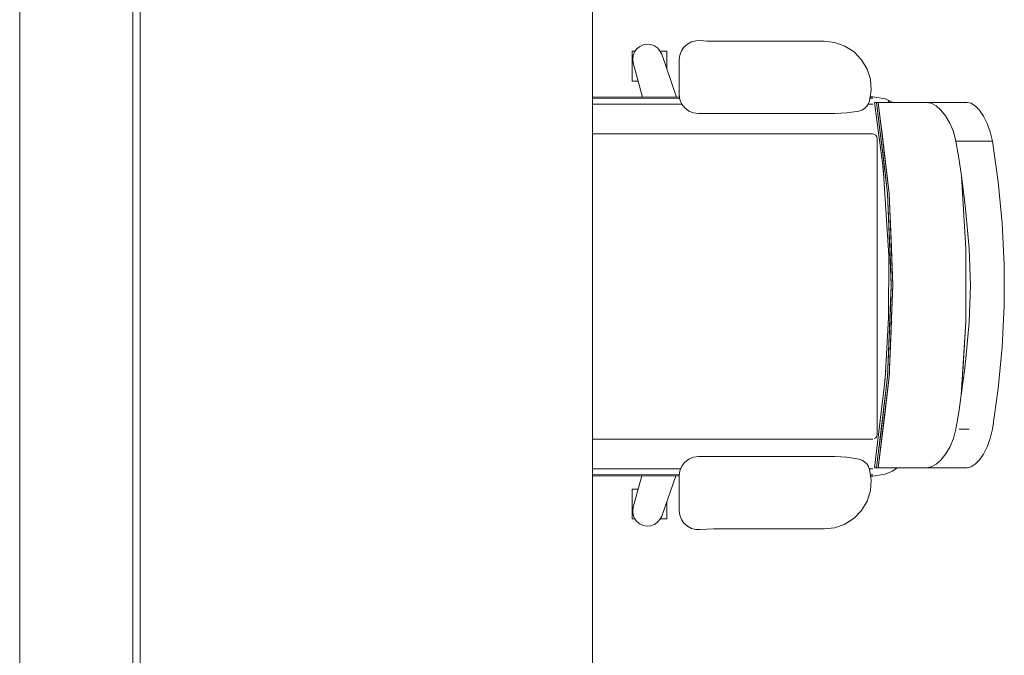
# Model space of a CAD drawing. Header units: millimetres. Extents: x 2 to 902, y -447 to 199.
# Tile 1036 of 1056: x 78.2 to 80.82, y 172.2 to 173.89. Entities that reach past the tile are written whole.
import ezdxf

# ---------------------------------------------------------------- set-up
doc = ezdxf.new("R2010")
doc.units = ezdxf.units.MM
doc.header["$MEASUREMENT"] = 0
for name, color, linetype, lineweight in [('IFC-Elemento de mobília-Contorno', 152, 'Continuous', 5), ('IFC-Laje-Contorno', 134, 'Continuous', 5), ('IFC-Parede padrão-Contorno', 44, 'Continuous', 5)]:
    doc.layers.add(name, color=color, linetype=linetype, lineweight=lineweight)

msp = doc.modelspace()

# ---------------------------------------------------------------- linework, layer by layer
at = {"layer": 'IFC-Elemento de mobília-Contorno', "color": 7, "lineweight": 5}
for p, q in [((79.8494, 173.821), (79.8586, 173.8252)), ((79.8494, 173.821), (79.8586, 173.8252)), ((79.8586, 173.8252), (79.8685, 173.8269)), ((79.8586, 173.8252), (79.8685, 173.8269)), ((79.8685, 173.8269), (79.8786, 173.8261)), ((79.8685, 173.8269), (79.8786, 173.8261)), ((79.8786, 173.8261), (79.8881, 173.8227)), ((79.8786, 173.8261), (79.8881, 173.8227)), ((79.8881, 173.8227), (79.8964, 173.817)), ((79.8881, 173.8227), (79.8964, 173.817)), ((79.9667, 173.8193), (79.9757, 173.8274)), ((79.9667, 173.8193), (79.9757, 173.8274)), ((79.9757, 173.8274), (79.9863, 173.8331)), ((79.9757, 173.8274), (79.9863, 173.8331)), ((79.9863, 173.8331), (79.998, 173.8362)), ((79.9863, 173.8331), (79.998, 173.8362)), ((79.998, 173.8362), (80.0101, 173.8365)), ((79.998, 173.8362), (80.0101, 173.8365)), ((80.0101, 173.8365), (80.0277, 173.8351)), ((80.0101, 173.8365), (80.0277, 173.8351)), ((80.0277, 173.8351), (80.0454, 173.8347)), ((80.0277, 173.8351), (80.0454, 173.8347)), ((80.0454, 173.8347), (80.3385, 173.8347)), ((80.0454, 173.8347), (80.3385, 173.8347)), ((80.3385, 173.8347), (80.367, 173.8314)), ((80.3385, 173.8347), (80.367, 173.8314)), ((80.367, 173.8314), (80.394, 173.8217)), ((80.367, 173.8314), (80.394, 173.8217)), ((79.8291, 173.8081), (79.8306, 173.8081)), ((79.8291, 173.7288), (79.8291, 173.8081)), ((79.8291, 173.8081), (79.8306, 173.8081)), ((79.8291, 173.7288), (79.8291, 173.8081)), ((79.8306, 173.8081), (79.8352, 173.8081)), ((79.8306, 173.8081), (79.8352, 173.8081)), ((79.8307, 173.7871), (79.8319, 173.7972)), ((79.8307, 173.7871), (79.8319, 173.7972)), ((79.8319, 173.7972), (79.8356, 173.8065)), ((79.8319, 173.7972), (79.8356, 173.8065)), ((79.8352, 173.8081), (79.8368, 173.8081)), ((79.8352, 173.8081), (79.8368, 173.8081)), ((79.8356, 173.8065), (79.8416, 173.8147)), ((79.8356, 173.8065), (79.8416, 173.8147)), ((79.8416, 173.8147), (79.8494, 173.821)), ((79.8416, 173.8147), (79.8494, 173.821)), ((79.8964, 173.817), (79.9031, 173.8094)), ((79.8964, 173.817), (79.9031, 173.8094)), ((79.9031, 173.8094), (79.9076, 173.8004)), ((79.9031, 173.8094), (79.9076, 173.8004)), ((79.9037, 173.8081), (79.9073, 173.8081)), ((79.9037, 173.8081), (79.9073, 173.8081)), ((79.9073, 173.8081), (79.9146, 173.8081)), ((79.9073, 173.8081), (79.9146, 173.8081)), ((79.9076, 173.8004), (79.9471, 173.6863)), ((79.9076, 173.8004), (79.9471, 173.6863)), ((79.9146, 173.8081), (79.9192, 173.8081)), ((79.9146, 173.8081), (79.9192, 173.8081)), ((79.9192, 173.8081), (79.9208, 173.8081)), ((79.9192, 173.8081), (79.9208, 173.8081)), ((79.9208, 173.7623), (79.9208, 173.8081)), ((79.9208, 173.7623), (79.9208, 173.8081)), ((79.9542, 173.7859), (79.9557, 173.7979)), ((79.9542, 173.7859), (79.9557, 173.7979)), ((79.9557, 173.7979), (79.9599, 173.8093)), ((79.9557, 173.7979), (79.9599, 173.8093)), ((79.9599, 173.8093), (79.9667, 173.8193)), ((79.9599, 173.8093), (79.9667, 173.8193)), ((80.394, 173.8217), (80.4181, 173.8062)), ((80.394, 173.8217), (80.4181, 173.8062)), ((80.4181, 173.8062), (80.438, 173.7856)), ((80.4181, 173.8062), (80.438, 173.7856)), ((79.8307, 173.7871), (79.8321, 173.7772)), ((79.8307, 173.7871), (79.8321, 173.7772)), ((79.8321, 173.7772), (79.8566, 173.6866)), ((79.8321, 173.7772), (79.8566, 173.6866)), ((79.9542, 173.6934), (79.9542, 173.7859)), ((79.9542, 173.6934), (79.9542, 173.7859)), ((80.438, 173.7856), (80.4527, 173.761)), ((80.438, 173.7856), (80.4527, 173.761)), ((80.4527, 173.761), (80.4614, 173.7337)), ((80.4527, 173.761), (80.4614, 173.7337)), ((79.8291, 173.7288), (79.8306, 173.7288)), ((79.8291, 173.7288), (79.8306, 173.7288)), ((79.8306, 173.7288), (79.8352, 173.7288)), ((79.8306, 173.7288), (79.8352, 173.7288)), ((79.8352, 173.7288), (79.8425, 173.7288)), ((79.8352, 173.7288), (79.8425, 173.7288)), ((79.8425, 173.7288), (79.8451, 173.7288)), ((79.8425, 173.7288), (79.8451, 173.7288)), ((80.4614, 173.7337), (80.4637, 173.7051)), ((80.4614, 173.7337), (80.4637, 173.7051)), ((79.9542, 173.6934), (79.956, 173.6803)), ((79.9542, 173.6934), (79.956, 173.6803)), ((80.4594, 173.6768), (80.4637, 173.7051)), ((80.4594, 173.6768), (80.4637, 173.7051)), ((79.7238, 173.687), (79.9552, 173.6863)), ((79.7238, 173.687), (79.9552, 173.6863)), ((79.7238, 173.6835), (79.9555, 173.6835)), ((79.7238, 173.668), (79.9201, 173.668)), ((79.8489, 173.668), (79.961, 173.668)), ((79.9201, 173.668), (79.961, 173.668)), ((79.956, 173.6803), (79.961, 173.668)), ((79.956, 173.6803), (79.961, 173.668)), ((79.961, 173.668), (79.9691, 173.6575)), ((79.961, 173.668), (79.9691, 173.6575)), ((80.4518, 173.6621), (80.4564, 173.669)), ((80.4518, 173.6621), (80.4564, 173.669)), ((80.4558, 173.668), (80.4682, 173.668)), ((80.4564, 173.669), (80.4594, 173.6768)), ((80.4564, 173.669), (80.4594, 173.6768)), ((80.4605, 173.6835), (80.4682, 173.6835)), ((80.461, 173.6871), (80.4682, 173.6872)), ((80.461, 173.6871), (80.4682, 173.6872)), ((80.4682, 173.6872), (80.5009, 173.682)), ((80.4682, 173.6872), (80.5009, 173.682)), ((80.472, 173.6723), (80.4734, 173.6723)), ((80.472, 173.6723), (80.4951, 173.4985)), ((80.472, 173.6723), (80.4951, 173.4985)), ((80.472, 173.6723), (80.4734, 173.6723)), ((80.4734, 173.6723), (80.4781, 173.6723)), ((80.4734, 173.6723), (80.4781, 173.6723)), ((80.4781, 173.6723), (80.4815, 173.6723)), ((80.4781, 173.6723), (80.4834, 173.6284)), ((80.4781, 173.6723), (80.4815, 173.6723)), ((80.4781, 173.6723), (80.4887, 173.5844)), ((80.4781, 173.6723), (80.4928, 173.5496)), ((80.4815, 173.6723), (80.4819, 173.6723)), ((80.4815, 173.6723), (80.4819, 173.6723)), ((80.4819, 173.6723), (80.4825, 173.6723)), ((80.4819, 173.6723), (80.4878, 173.6284)), ((80.4819, 173.6723), (80.4878, 173.6284)), ((80.4819, 173.6723), (80.4825, 173.6723)), ((80.4825, 173.6723), (80.4836, 173.6723)), ((80.4825, 173.6723), (80.5114, 173.4305)), ((80.4825, 173.6723), (80.4878, 173.6284)), ((80.4825, 173.6723), (80.4836, 173.6723)), ((80.4836, 173.6723), (80.4905, 173.6723)), ((80.4836, 173.6723), (80.4905, 173.6723)), ((80.4905, 173.6723), (80.5032, 173.6723)), ((80.4905, 173.6723), (80.5032, 173.6723)), ((80.5009, 173.682), (80.5215, 173.6723)), ((80.5009, 173.682), (80.5215, 173.6723)), ((80.5032, 173.6723), (80.5217, 173.6723)), ((80.5032, 173.6723), (80.5217, 173.6723)), ((80.5089, 173.6755), (80.5135, 173.6723)), ((80.5089, 173.6755), (80.5135, 173.6723)), ((80.5215, 173.6723), (80.5459, 173.6723)), ((80.5215, 173.6723), (80.5459, 173.6723)), ((80.5459, 173.6723), (80.5756, 173.6723)), ((80.5459, 173.6723), (80.5756, 173.6723)), ((80.5756, 173.6723), (80.6107, 173.6723)), ((80.5756, 173.6723), (80.6107, 173.6723)), ((80.6107, 173.6723), (80.6229, 173.6699)), ((80.6107, 173.6723), (80.7187, 173.6723)), ((80.6107, 173.6723), (80.6229, 173.6699)), ((80.6107, 173.6723), (80.7187, 173.6723)), ((80.6229, 173.6699), (80.6357, 173.6629)), ((80.6229, 173.6699), (80.6357, 173.6629)), ((80.7187, 173.6723), (80.729, 173.6699)), ((80.7187, 173.6723), (80.729, 173.6699)), ((80.729, 173.6699), (80.74, 173.6627)), ((80.729, 173.6699), (80.74, 173.6627)), ((79.9691, 173.6575), (79.9796, 173.6494)), ((79.9691, 173.6575), (79.9796, 173.6494)), ((79.9796, 173.6494), (79.9919, 173.6443)), ((79.9796, 173.6494), (79.9919, 173.6443)), ((79.9919, 173.6443), (80.005, 173.6426)), ((79.9919, 173.6443), (80.005, 173.6426)), ((80.005, 173.6426), (80.3672, 173.6426)), ((80.005, 173.6426), (80.3672, 173.6426)), ((80.3672, 173.6426), (80.3992, 173.6443)), ((80.3672, 173.6426), (80.3992, 173.6443)), ((80.3992, 173.6443), (80.4308, 173.6495)), ((80.3992, 173.6443), (80.4308, 173.6495)), ((80.4308, 173.6495), (80.4387, 173.6521)), ((80.4308, 173.6495), (80.4387, 173.6521)), ((80.4387, 173.6521), (80.4458, 173.6564)), ((80.4387, 173.6521), (80.4458, 173.6564)), ((80.4458, 173.6564), (80.4518, 173.6621)), ((80.4458, 173.6564), (80.4518, 173.6621)), ((80.6357, 173.6629), (80.6486, 173.6516)), ((80.6357, 173.6629), (80.6486, 173.6516)), ((80.6486, 173.6516), (80.661, 173.6363)), ((80.6486, 173.6516), (80.661, 173.6363)), ((80.74, 173.6627), (80.751, 173.6513)), ((80.74, 173.6627), (80.751, 173.6513)), ((80.751, 173.6513), (80.7617, 173.6358)), ((80.751, 173.6513), (80.7617, 173.6358)), ((80.4834, 173.6284), (80.4887, 173.5844)), ((80.4834, 173.6284), (80.4928, 173.5496)), ((80.4834, 173.6284), (80.4887, 173.5844)), ((80.4878, 173.6284), (80.4924, 173.5899)), ((80.4878, 173.6284), (80.4924, 173.5899)), ((80.661, 173.6363), (80.6723, 173.6173)), ((80.661, 173.6363), (80.6723, 173.6173)), ((80.6723, 173.6173), (80.6816, 173.5948)), ((80.6723, 173.6173), (80.6816, 173.5948)), ((80.7617, 173.6358), (80.7714, 173.6166)), ((80.7617, 173.6358), (80.7714, 173.6166)), ((80.7714, 173.6166), (80.7795, 173.5944)), ((80.7714, 173.6166), (80.7795, 173.5944)), ((79.7238, 173.5887), (80.4682, 173.5887)), ((80.4682, 173.5887), (80.4739, 173.5863)), ((80.4682, 173.5887), (80.4763, 173.5854)), ((80.4924, 173.5899), (80.497, 173.5514)), ((80.4924, 173.5899), (80.497, 173.5514)), ((80.6816, 173.5948), (80.6881, 173.5698)), ((80.6816, 173.5948), (80.6881, 173.5698)), ((80.7795, 173.5944), (80.7852, 173.5698)), ((80.7795, 173.5944), (80.7852, 173.5698)), ((80.4739, 173.5863), (80.4763, 173.5854)), ((80.4763, 173.5854), (80.4773, 173.583)), ((80.4763, 173.5854), (80.4796, 173.5773)), ((80.4773, 173.583), (80.4782, 173.5807)), ((80.4782, 173.5807), (80.4796, 173.5773)), ((80.4796, 172.7898), (80.4796, 173.5773)), ((80.4887, 173.5844), (80.4928, 173.5496)), ((80.4887, 173.5844), (80.4928, 173.5496)), ((80.6881, 173.5698), (80.696, 173.5239)), ((80.6881, 173.5698), (80.7234, 173.5698)), ((80.6881, 173.5698), (80.696, 173.5239)), ((80.6881, 173.5698), (80.7852, 173.5698)), ((80.7852, 173.5698), (80.8009, 173.4613)), ((80.7852, 173.5698), (80.8009, 173.4613)), ((80.4928, 173.5496), (80.5071, 173.4305)), ((80.4928, 173.5496), (80.4933, 173.546)), ((80.4928, 173.5496), (80.5025, 173.469)), ((80.4928, 173.5496), (80.4979, 173.5075)), ((80.4933, 173.546), (80.5025, 173.469)), ((80.4933, 173.546), (80.4979, 173.5075)), ((80.4933, 173.546), (80.4979, 173.5075)), ((80.497, 173.5514), (80.5042, 173.491)), ((80.497, 173.5514), (80.5114, 173.4305)), ((80.4932, 173.513), (80.4962, 173.4814)), ((80.4932, 173.513), (80.4962, 173.4814)), ((80.696, 173.5239), (80.7029, 173.4777)), ((80.696, 173.5239), (80.7029, 173.4777)), ((80.4951, 173.4985), (80.5102, 173.2649)), ((80.4951, 173.4985), (80.5102, 173.2649)), ((80.4979, 173.5075), (80.5025, 173.469)), ((80.4979, 173.5075), (80.5025, 173.469)), ((80.5042, 173.491), (80.5114, 173.4305)), ((80.5025, 173.469), (80.5071, 173.4305)), ((80.7029, 173.4777), (80.7109, 173.4138)), ((80.7029, 173.4777), (80.7144, 173.2837)), ((80.7029, 173.4777), (80.7109, 173.3427)), ((80.7029, 173.4777), (80.7074, 173.4017)), ((80.8009, 173.4613), (80.8115, 173.352)), ((80.8009, 173.4613), (80.8115, 173.352)), ((80.5071, 173.4305), (80.5095, 173.3697)), ((80.5071, 173.4305), (80.5144, 173.248)), ((80.5071, 173.4305), (80.5168, 173.1871)), ((80.5114, 173.4305), (80.5139, 173.3697)), ((80.5114, 173.4305), (80.5211, 173.1871)), ((80.7109, 173.4138), (80.7151, 173.3811)), ((80.7074, 173.4017), (80.7144, 173.2837)), ((80.7074, 173.4017), (80.7109, 173.3427)), ((80.7151, 173.3811), (80.7194, 173.3326)), ((80.7151, 173.3811), (80.7237, 173.284)), ((80.5095, 173.3697), (80.5119, 173.3088)), ((80.5139, 173.3697), (80.5163, 173.3088)), ((80.5139, 173.3697), (80.5163, 173.3088)), ((80.8115, 173.352), (80.8169, 173.2422)), ((80.8115, 173.352), (80.8169, 173.2422)), ((80.7109, 173.3427), (80.7144, 173.2837)), ((80.7194, 173.3326), (80.7237, 173.284)), ((80.7194, 173.3326), (80.7237, 173.284)), ((80.5119, 173.3088), (80.5144, 173.248)), ((80.5119, 173.3088), (80.5144, 173.248)), ((80.5163, 173.3088), (80.5187, 173.248)), ((80.5163, 173.3088), (80.5211, 173.1871)), ((80.7144, 173.0893), (80.7144, 173.2837)), ((80.7144, 173.1865), (80.7144, 173.2837)), ((80.7237, 173.284), (80.727, 173.1865)), ((80.7237, 173.284), (80.727, 173.1865)), ((80.5099, 173.1013), (80.5102, 173.2649)), ((80.5099, 173.1013), (80.5102, 173.2649)), ((80.5144, 173.248), (80.5168, 173.1871)), ((80.5187, 173.248), (80.5211, 173.1871)), ((80.8169, 173.2422), (80.8169, 173.1321)), ((80.8169, 173.2422), (80.8169, 173.1321)), ((80.5071, 172.9438), (80.5168, 173.1871)), ((80.5114, 172.9438), (80.5211, 173.1871)), ((80.5119, 173.0654), (80.5168, 173.1871)), ((80.5144, 173.1263), (80.5168, 173.1871)), ((80.5187, 173.1263), (80.5211, 173.1871)), ((80.5187, 173.1263), (80.5211, 173.1871)), ((80.7144, 173.0893), (80.7144, 173.1865)), ((80.7237, 173.089), (80.727, 173.1865)), ((80.7237, 173.089), (80.727, 173.1865)), ((80.5114, 172.9438), (80.5187, 173.1263)), ((80.5119, 173.0654), (80.5144, 173.1263)), ((80.5163, 173.0654), (80.5187, 173.1263)), ((80.8115, 173.0223), (80.8169, 173.1321)), ((80.8115, 173.0223), (80.8169, 173.1321)), ((80.5009, 172.9382), (80.5099, 173.1013)), ((80.5009, 172.9382), (80.5099, 173.1013)), ((80.5085, 173.0766), (80.5099, 173.1072)), ((80.5085, 173.0766), (80.5099, 173.1072)), ((80.5095, 173.0046), (80.5119, 173.0654)), ((80.5139, 173.0046), (80.5163, 173.0654)), ((80.7028, 172.8953), (80.7144, 173.0893)), ((80.7073, 172.9714), (80.7144, 173.0893)), ((80.7073, 172.9714), (80.7144, 173.0893)), ((80.7108, 173.0304), (80.7144, 173.0893)), ((80.7108, 173.0304), (80.7144, 173.0893)), ((80.715, 172.9919), (80.7237, 173.089)), ((80.7193, 173.0405), (80.7237, 173.089)), ((80.7193, 173.0405), (80.7237, 173.089)), ((80.715, 172.9919), (80.7193, 173.0405)), ((80.715, 172.9919), (80.7193, 173.0405)), ((80.7028, 172.8953), (80.7108, 173.0304)), ((80.7073, 172.9714), (80.7108, 173.0304)), ((80.8009, 172.913), (80.8115, 173.0223)), ((80.8009, 172.913), (80.8115, 173.0223)), ((80.5071, 172.9438), (80.5095, 173.0046)), ((80.5114, 172.9438), (80.5139, 173.0046)), ((80.7109, 172.9593), (80.715, 172.9919)), ((80.7109, 172.9593), (80.715, 172.9919)), ((80.4991, 172.9235), (80.5022, 172.9617)), ((80.4991, 172.9235), (80.5022, 172.9617)), ((80.7028, 172.8953), (80.7073, 172.9714)), ((80.472, 172.7019), (80.5009, 172.9382)), ((80.472, 172.7019), (80.5009, 172.9382)), ((80.4781, 172.7019), (80.5071, 172.9438)), ((80.4825, 172.7019), (80.5114, 172.9438)), ((80.4834, 172.7459), (80.5071, 172.9438)), ((80.488, 172.7844), (80.5071, 172.9438)), ((80.4926, 172.8228), (80.5071, 172.9438)), ((80.4999, 172.8833), (80.5071, 172.9438)), ((80.5022, 172.8668), (80.5114, 172.9438)), ((80.5068, 172.9053), (80.5118, 172.9525)), ((80.5068, 172.9053), (80.5114, 172.9438)), ((80.5069, 172.9053), (80.5118, 172.9525)), ((80.7028, 172.8953), (80.7109, 172.9593)), ((80.7028, 172.8953), (80.7109, 172.9593)), ((80.7852, 172.8045), (80.8009, 172.913)), ((80.7852, 172.8045), (80.8009, 172.913)), ((80.4926, 172.8228), (80.4999, 172.8833)), ((80.4926, 172.8228), (80.4999, 172.8833)), ((80.6959, 172.8498), (80.7028, 172.8953)), ((80.6959, 172.8498), (80.7028, 172.8953)), ((80.4878, 172.7459), (80.5022, 172.8668)), ((80.4976, 172.8283), (80.5022, 172.8668)), ((80.4976, 172.8283), (80.5008, 172.855)), ((80.6881, 172.8045), (80.6959, 172.8498)), ((80.6881, 172.8045), (80.6959, 172.8498)), ((80.4825, 172.7019), (80.4976, 172.8283)), ((80.4878, 172.7459), (80.4976, 172.8283)), ((80.488, 172.7844), (80.4926, 172.8228)), ((80.493, 172.7898), (80.4976, 172.8283)), ((80.493, 172.7898), (80.4976, 172.8283)), ((80.6816, 172.7795), (80.6881, 172.8045)), ((80.6816, 172.7795), (80.6881, 172.8045)), ((80.697, 172.8045), (80.7235, 172.8045)), ((80.7795, 172.7799), (80.7852, 172.8045)), ((80.7795, 172.7799), (80.7852, 172.8045)), ((79.7238, 172.7784), (80.4682, 172.7784)), ((80.4716, 172.7798), (80.4763, 172.7817)), ((80.4716, 172.7798), (80.4739, 172.7808)), ((80.4739, 172.7808), (80.4763, 172.7817)), ((80.4763, 172.7817), (80.4796, 172.7898)), ((80.4763, 172.7817), (80.4773, 172.7841)), ((80.4773, 172.7841), (80.4782, 172.7864)), ((80.4782, 172.7864), (80.4796, 172.7898)), ((80.4825, 172.7019), (80.493, 172.7898)), ((80.4834, 172.7459), (80.488, 172.7844)), ((80.4834, 172.7459), (80.488, 172.7844)), ((80.4878, 172.7459), (80.493, 172.7898)), ((80.6723, 172.757), (80.6816, 172.7795)), ((80.6723, 172.757), (80.6816, 172.7795)), ((80.7714, 172.7576), (80.7795, 172.7799)), ((80.7714, 172.7576), (80.7795, 172.7799)), ((80.661, 172.738), (80.6723, 172.757)), ((80.661, 172.738), (80.6723, 172.757)), ((80.7617, 172.7385), (80.7714, 172.7576)), ((80.7617, 172.7385), (80.7714, 172.7576)), ((79.9691, 172.7168), (79.9796, 172.7248)), ((79.9691, 172.7168), (79.9796, 172.7248)), ((79.9796, 172.7248), (79.9919, 172.7299)), ((79.9796, 172.7248), (79.9919, 172.7299)), ((79.9919, 172.7299), (80.005, 172.7317)), ((79.9919, 172.7299), (80.005, 172.7317)), ((80.005, 172.7317), (80.3672, 172.7317)), ((80.005, 172.7317), (80.3672, 172.7317)), ((80.3672, 172.7317), (80.3992, 172.7299)), ((80.3672, 172.7317), (80.3992, 172.7299)), ((80.3992, 172.7299), (80.4308, 172.7248)), ((80.3992, 172.7299), (80.4308, 172.7248)), ((80.4308, 172.7248), (80.4387, 172.7222)), ((80.4308, 172.7248), (80.4387, 172.7222)), ((80.4781, 172.7019), (80.4834, 172.7459)), ((80.4781, 172.7019), (80.4834, 172.7459)), ((80.482, 172.7019), (80.4878, 172.7459)), ((80.482, 172.7019), (80.4878, 172.7459)), ((80.4825, 172.7019), (80.4878, 172.746)), ((80.4825, 172.7019), (80.4878, 172.7459)), ((80.6486, 172.7226), (80.661, 172.738)), ((80.6486, 172.7226), (80.661, 172.738)), ((80.751, 172.723), (80.7617, 172.7385)), ((80.751, 172.723), (80.7617, 172.7385)), ((79.7238, 172.6991), (79.9548, 172.6991)), ((79.8489, 172.6991), (79.9581, 172.6991)), ((79.9548, 172.6991), (79.9581, 172.6991)), ((79.9548, 172.6991), (79.9581, 172.6991)), ((79.956, 172.694), (79.961, 172.7063)), ((79.956, 172.694), (79.961, 172.7063)), ((79.961, 172.7063), (79.9691, 172.7168)), ((79.961, 172.7063), (79.9691, 172.7168)), ((80.4387, 172.7222), (80.4458, 172.7179)), ((80.4387, 172.7222), (80.4458, 172.7179)), ((80.4458, 172.7179), (80.4518, 172.7121)), ((80.4458, 172.7179), (80.4518, 172.7121)), ((80.4518, 172.7121), (80.4564, 172.7052)), ((80.4518, 172.7121), (80.4564, 172.7052)), ((80.4564, 172.7052), (80.4594, 172.6975)), ((80.4564, 172.7052), (80.4594, 172.6975)), ((80.4588, 172.6991), (80.4682, 172.6991)), ((80.472, 172.7019), (80.4734, 172.7019)), ((80.472, 172.7019), (80.4734, 172.7019)), ((80.4734, 172.7019), (80.4781, 172.7019)), ((80.4734, 172.7019), (80.4781, 172.7019)), ((80.4781, 172.7019), (80.4815, 172.7019)), ((80.4781, 172.7019), (80.4815, 172.7019)), ((80.4815, 172.7019), (80.482, 172.7019)), ((80.4815, 172.7019), (80.482, 172.7019)), ((80.482, 172.7019), (80.4825, 172.7019)), ((80.482, 172.7019), (80.4825, 172.7019)), ((80.4825, 172.7019), (80.4836, 172.7019)), ((80.4825, 172.7019), (80.4836, 172.7019)), ((80.4836, 172.7019), (80.4905, 172.7019)), ((80.4836, 172.7019), (80.4905, 172.7019)), ((80.4905, 172.7019), (80.5032, 172.7019)), ((80.4905, 172.7019), (80.5032, 172.7019)), ((80.5032, 172.7019), (80.5217, 172.7019)), ((80.5032, 172.7019), (80.5217, 172.7019)), ((80.52, 172.6929), (80.5328, 172.7019)), ((80.52, 172.6929), (80.5328, 172.7019)), ((80.5217, 172.7019), (80.5459, 172.7019)), ((80.5217, 172.7019), (80.5459, 172.7019)), ((80.5459, 172.7019), (80.5756, 172.7019)), ((80.5459, 172.7019), (80.5756, 172.7019)), ((80.5756, 172.7019), (80.6107, 172.7019)), ((80.5756, 172.7019), (80.6107, 172.7019)), ((80.6107, 172.7019), (80.6229, 172.7043)), ((80.6107, 172.7019), (80.6229, 172.7043)), ((80.6107, 172.7019), (80.7187, 172.7019)), ((80.6107, 172.7019), (80.7187, 172.7019)), ((80.6229, 172.7043), (80.6357, 172.7114)), ((80.6229, 172.7043), (80.6357, 172.7114)), ((80.6357, 172.7114), (80.6486, 172.7226)), ((80.6357, 172.7114), (80.6486, 172.7226)), ((80.7187, 172.7019), (80.729, 172.7044)), ((80.7187, 172.7019), (80.729, 172.7044)), ((80.729, 172.7044), (80.7399, 172.7115)), ((80.729, 172.7044), (80.7399, 172.7115)), ((80.7399, 172.7115), (80.751, 172.723)), ((80.7399, 172.7115), (80.751, 172.723)), ((79.7238, 172.6835), (79.9546, 172.6835)), ((79.7238, 172.6801), (79.9542, 172.6808)), ((79.7238, 172.6801), (79.9542, 172.6808)), ((79.8321, 172.5971), (79.8546, 172.6805)), ((79.8321, 172.5971), (79.8546, 172.6805)), ((79.9076, 172.5738), (79.9447, 172.6808)), ((79.9076, 172.5738), (79.9447, 172.6808)), ((79.9542, 172.6809), (79.956, 172.694)), ((79.9542, 172.6809), (79.956, 172.694)), ((79.9542, 172.5883), (79.9542, 172.6809)), ((79.9542, 172.5883), (79.9542, 172.6809)), ((80.4594, 172.6975), (80.4637, 172.6692)), ((80.4594, 172.6975), (80.4637, 172.6692)), ((80.4615, 172.6835), (80.4682, 172.6835)), ((80.4621, 172.68), (80.4682, 172.6799)), ((80.4621, 172.68), (80.4682, 172.6799)), ((80.4682, 172.6799), (80.5009, 172.6851)), ((80.4682, 172.6799), (80.5009, 172.6851)), ((80.5009, 172.6851), (80.52, 172.6929)), ((80.5009, 172.6851), (80.52, 172.6929)), ((80.4614, 172.6406), (80.4637, 172.6692)), ((80.4614, 172.6406), (80.4637, 172.6692)), ((79.8291, 172.5661), (79.8291, 172.6454)), ((79.8291, 172.6454), (79.8306, 172.6454)), ((79.8291, 172.5661), (79.8291, 172.6454)), ((79.8291, 172.6454), (79.8306, 172.6454)), ((79.8306, 172.6454), (79.8352, 172.6454)), ((79.8306, 172.6454), (79.8352, 172.6454)), ((79.8352, 172.6454), (79.8425, 172.6454)), ((79.8352, 172.6454), (79.8425, 172.6454)), ((79.8425, 172.6454), (79.8451, 172.6454)), ((79.8425, 172.6454), (79.8451, 172.6454)), ((80.4527, 172.6133), (80.4614, 172.6406)), ((80.4527, 172.6133), (80.4614, 172.6406)), ((79.8307, 172.5871), (79.8321, 172.5971)), ((79.8307, 172.5871), (79.8321, 172.5971)), ((79.9208, 172.5661), (79.9208, 172.6119)), ((79.9208, 172.5661), (79.9208, 172.6119)), ((80.438, 172.5887), (80.4527, 172.6133)), ((80.438, 172.5887), (80.4527, 172.6133)), ((79.8307, 172.5871), (79.8319, 172.5771)), ((79.8307, 172.5871), (79.8319, 172.5771)), ((79.8319, 172.5771), (79.8356, 172.5677)), ((79.8319, 172.5771), (79.8356, 172.5677)), ((79.8356, 172.5677), (79.8416, 172.5596)), ((79.8356, 172.5677), (79.8416, 172.5596)), ((79.9031, 172.5648), (79.9076, 172.5738)), ((79.9031, 172.5648), (79.9076, 172.5738)), ((79.9542, 172.5883), (79.9557, 172.5763)), ((79.9542, 172.5883), (79.9557, 172.5763)), ((79.9557, 172.5763), (79.9599, 172.565)), ((79.9557, 172.5763), (79.9599, 172.565)), ((80.394, 172.5525), (80.4181, 172.5681)), ((80.394, 172.5525), (80.4181, 172.5681)), ((80.4181, 172.5681), (80.438, 172.5887)), ((80.4181, 172.5681), (80.438, 172.5887)), ((79.8291, 172.5661), (79.8306, 172.5661)), ((79.8291, 172.5661), (79.8306, 172.5661)), ((79.8306, 172.5661), (79.8352, 172.5661)), ((79.8306, 172.5661), (79.8352, 172.5661)), ((79.8352, 172.5661), (79.8368, 172.5661)), ((79.8352, 172.5661), (79.8368, 172.5661)), ((79.8416, 172.5596), (79.8494, 172.5532)), ((79.8416, 172.5596), (79.8494, 172.5532)), ((79.8494, 172.5532), (79.8586, 172.5491)), ((79.8494, 172.5532), (79.8586, 172.5491)), ((79.8586, 172.5491), (79.8685, 172.5473)), ((79.8586, 172.5491), (79.8685, 172.5473)), ((79.8685, 172.5473), (79.8786, 172.5482)), ((79.8685, 172.5473), (79.8786, 172.5482)), ((79.8786, 172.5482), (79.8881, 172.5516)), ((79.8786, 172.5482), (79.8881, 172.5516)), ((79.8881, 172.5516), (79.8964, 172.5572)), ((79.8881, 172.5516), (79.8964, 172.5572)), ((79.8964, 172.5572), (79.9031, 172.5648)), ((79.8964, 172.5572), (79.9031, 172.5648)), ((79.9037, 172.5661), (79.9073, 172.5661)), ((79.9037, 172.5661), (79.9073, 172.5661)), ((79.9073, 172.5661), (79.9146, 172.5661)), ((79.9073, 172.5661), (79.9146, 172.5661)), ((79.9146, 172.5661), (79.9192, 172.5661)), ((79.9146, 172.5661), (79.9192, 172.5661)), ((79.9192, 172.5661), (79.9208, 172.5661)), ((79.9192, 172.5661), (79.9208, 172.5661)), ((79.9599, 172.565), (79.9667, 172.555)), ((79.9599, 172.565), (79.9667, 172.555)), ((79.9667, 172.555), (79.9757, 172.5469)), ((79.9667, 172.555), (79.9757, 172.5469)), ((79.9757, 172.5469), (79.9863, 172.5411)), ((79.9757, 172.5469), (79.9863, 172.5411)), ((80.3385, 172.5396), (80.367, 172.5429)), ((80.3385, 172.5396), (80.367, 172.5429)), ((80.367, 172.5429), (80.394, 172.5525)), ((80.367, 172.5429), (80.394, 172.5525)), ((79.9863, 172.5411), (79.998, 172.538)), ((79.9863, 172.5411), (79.998, 172.538)), ((79.998, 172.538), (80.0101, 172.5378)), ((79.998, 172.538), (80.0101, 172.5378)), ((80.0101, 172.5378), (80.0277, 172.5391)), ((80.0101, 172.5378), (80.0277, 172.5391)), ((80.0277, 172.5391), (80.0454, 172.5396)), ((80.0277, 172.5391), (80.0454, 172.5396)), ((80.0454, 172.5396), (80.3385, 172.5396)), ((80.0454, 172.5396), (80.3385, 172.5396))]:
    msp.add_line(p, q, dxfattribs=at)
at = {"layer": 'IFC-Laje-Contorno', "color": 7, "lineweight": 5}
for p, q in [((78.2038, 158.2674), (78.2038, 175.9574)), ((78.5038, 160.8644), (78.5038, 175.9574)), ((79.7238, 160.8644), (79.7238, 175.9574)), ((79.7238, 160.8644), (79.7238, 175.8974))]:
    msp.add_line(p, q, dxfattribs=at)
at = {"layer": 'IFC-Parede padrão-Contorno', "color": 7, "lineweight": 5}
for p, q in [((78.2038, 169.9302), (78.2038, 175.9174)), ((78.5038, 163.943), (78.5038, 175.9174)), ((78.5238, 171.8369), (78.5238, 175.9174))]:
    msp.add_line(p, q, dxfattribs=at)

doc.saveas('drawing.dxf')
